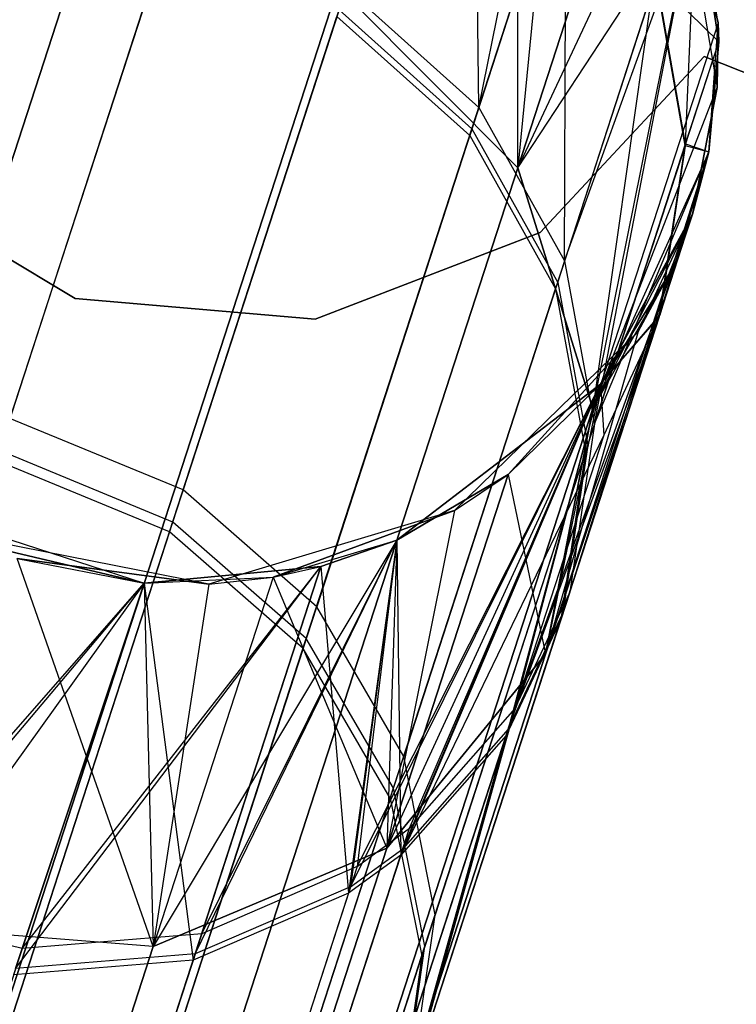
# Model space of a CAD drawing. Extents: x 0.3 to 7.1, y -3.38 to 3.38.
# Tile 565 of 604: x 4.69 to 4.82, y 2.96 to 3.14. Entities that reach past the tile are written whole.
import ezdxf

# ---------------------------------------------------------------- set-up
doc = ezdxf.new("R2010")
doc.units = 0
doc.header["$LTSCALE"] = 2.54
doc.layers.get('0').update_dxf_attribs({"linetype": 'CONTINUOUS'})

# ---------------------------------------------------------------- blocks, each defined once
blk = doc.blocks.new('SINGLES_AVVSTL_STL')
at = {"color": 0}
for p, q in [((4.7713, 3.12754, 52.55382), (4.77017, 3.22258, 51.88278)), ((4.7713, 3.12754, 52.55382), (4.77017, 3.22258, 51.88278)), ((4.77856, 3.11628, 18.18148), (4.77867, 3.21645, 17.50622)), ((4.77856, 3.11628, 18.18148), (4.77867, 3.21645, 17.50622)), ((4.7713, 3.12754, 52.55382), (4.78761, 3.20834, 51.88278)), ((4.7713, 3.12754, 52.55382), (4.78761, 3.20834, 51.88278)), ((4.78761, 3.20834, 23.18265), (4.77856, 3.11628, 22.50739)), ((4.78761, 3.20834, 23.18265), (4.77856, 3.11628, 22.50739)), ((4.7873, 3.09888, 52.54873), (4.78761, 3.20834, 51.88278)), ((4.7873, 3.09888, 52.54873), (4.78761, 3.20834, 51.88278)), ((4.80225, 3.18918, 17.50622), (4.77856, 3.11628, 18.18148)), ((4.80225, 3.18918, 17.50622), (4.77856, 3.11628, 18.18148)), ((4.77856, 3.11628, 22.50739), (4.80225, 3.18918, 23.18265)), ((4.77856, 3.11628, 22.50739), (4.80225, 3.18918, 23.18265)), ((4.78848, 3.1804, 57.21768), (4.7696, 3.1223, 56.87267)), ((4.78848, 3.1804, 57.21768), (4.7696, 3.1223, 56.87267)), ((4.77, 3.12353, 59.45665), (4.78858, 3.18071, 59.11436)), ((4.77, 3.12353, 59.45665), (4.78858, 3.18071, 59.11436)), ((4.80773, 3.17842, 17.50622), (4.77856, 3.11628, 18.18148)), ((4.80773, 3.17842, 17.50622), (4.77856, 3.11628, 18.18148)), ((4.80773, 3.17842, 17.50622), (4.79256, 3.07137, 18.17265)), ((4.80773, 3.17842, 17.50622), (4.79256, 3.07137, 18.17265)), ((4.80773, 3.17842, 1.70622), (4.81579, 3.13124, 1.70622)), ((4.81594, 3.14332, 17.50622), (4.80773, 3.17842, 17.50622)), ((4.80773, 3.17842, 1.70622), (4.81594, 3.14332, 17.50622)), ((4.80773, 3.17842, 1.70622), (4.81579, 3.13124, 1.70622)), ((4.81594, 3.14332, 17.50622), (4.80773, 3.17842, 17.50622)), ((4.80773, 3.17842, 1.70622), (4.81594, 3.14332, 17.50622)), ((4.77856, 3.11628, 22.50739), (4.81188, 3.16708, 23.18265)), ((4.77856, 3.11628, 22.50739), (4.81188, 3.16708, 23.18265)), ((4.7873, 3.09888, 52.54873), (4.81188, 3.16708, 51.88278)), ((4.7873, 3.09888, 52.54873), (4.81188, 3.16708, 51.88278)), ((4.79256, 3.07137, 22.51622), (4.81188, 3.16708, 23.18265)), ((4.79256, 3.07137, 22.51622), (4.81188, 3.16708, 23.18265)), ((4.79288, 3.06847, 52.54254), (4.81188, 3.16708, 51.88278)), ((4.79288, 3.06847, 52.54254), (4.81188, 3.16708, 51.88278)), ((4.80987, 3.12075, 59.10852), (4.81188, 3.16708, 58.76742)), ((4.80987, 3.12075, 59.10852), (4.81188, 3.16708, 58.76742)), ((4.81594, 3.14332, 23.18265), (4.81188, 3.16708, 51.88278)), ((4.81188, 3.16708, 51.88278), (4.81605, 3.13976, 51.88278)), ((4.81594, 3.14332, 23.18265), (4.81188, 3.16708, 23.18265)), ((4.81594, 3.14332, 23.18265), (4.81188, 3.16708, 51.88278)), ((4.81594, 3.14332, 23.18265), (4.81188, 3.16708, 23.18265)), ((4.81188, 3.16708, 51.88278), (4.81605, 3.13976, 51.88278)), ((4.81605, 3.13976, 58.76742), (4.81188, 3.16708, 58.76742)), ((4.81605, 3.13976, 57.56742), (4.81188, 3.16708, 57.56742)), ((4.81605, 3.13976, 58.76742), (4.81188, 3.16708, 58.76742)), ((4.81605, 3.13976, 57.56742), (4.81188, 3.16708, 57.56742)), ((4.62906, 2.94819, 18.83209), (4.69943, 3.16478, 18.18647)), ((4.62906, 2.94819, 18.83209), (4.69943, 3.16478, 18.18647)), ((4.69943, 3.16478, 22.5024), (4.62906, 2.94819, 21.85677)), ((4.69943, 3.16478, 22.5024), (4.62906, 2.94819, 21.85677)), ((4.71421, 3.16317, 52.55752), (4.68377, 3.06949, 52.89709)), ((4.71421, 3.16317, 52.55752), (4.68377, 3.06949, 52.89709)), ((4.68183, 3.06349, 59.79938), (4.7129, 3.15914, 59.46046)), ((4.68183, 3.06349, 59.79938), (4.7129, 3.15914, 59.46046)), ((4.68123, 3.06164, 56.53007), (4.7125, 3.15789, 56.86884)), ((4.68123, 3.06164, 56.53007), (4.7125, 3.15789, 56.86884)), ((4.80435, 3.15133, 57.22032), (4.78561, 3.09367, 56.87794)), ((4.80435, 3.15133, 57.22032), (4.78561, 3.09367, 56.87794)), ((4.78601, 3.09489, 59.45143), (4.80445, 3.15164, 59.11172)), ((4.78601, 3.09489, 59.45143), (4.80445, 3.15164, 59.11172)), ((4.80977, 3.12044, 57.22356), (4.80435, 3.15133, 57.22032)), ((4.80435, 3.15133, 57.22032), (4.81605, 3.13976, 57.56742)), ((4.80435, 3.15133, 57.22032), (4.81605, 3.13976, 57.56742)), ((4.80977, 3.12044, 57.22356), (4.80435, 3.15133, 57.22032)), ((4.80987, 3.12075, 59.10852), (4.80445, 3.15164, 59.11172)), ((4.80987, 3.12075, 59.10852), (4.80445, 3.15164, 59.11172)), ((4.67458, 2.9334, 18.83209), (4.74496, 3.14999, 18.18647)), ((4.67458, 2.9334, 18.83209), (4.74496, 3.14999, 18.18647)), ((4.74496, 3.14999, 22.5024), (4.67458, 2.9334, 21.85677)), ((4.74496, 3.14999, 22.5024), (4.67458, 2.9334, 21.85677)), ((4.7465, 3.14975, 52.55688), (4.71609, 3.05615, 52.89613)), ((4.7465, 3.14975, 52.55688), (4.71609, 3.05615, 52.89613)), ((4.74496, 3.14999, 18.18647), (4.77856, 3.11628, 18.18148)), ((4.74496, 3.14999, 18.18647), (4.77856, 3.11628, 18.18148)), ((4.77856, 3.11628, 22.50739), (4.74496, 3.14999, 22.5024)), ((4.77856, 3.11628, 22.50739), (4.74496, 3.14999, 22.5024)), ((4.7465, 3.14975, 52.55688), (4.7713, 3.12754, 52.55382)), ((4.7465, 3.14975, 52.55688), (4.7713, 3.12754, 52.55382)), ((4.71415, 3.05016, 59.79841), (4.74519, 3.14572, 59.4598)), ((4.71415, 3.05016, 59.79841), (4.74519, 3.14572, 59.4598)), ((4.74519, 3.14572, 59.4598), (4.77, 3.12353, 59.45665)), ((4.74519, 3.14572, 59.4598), (4.77, 3.12353, 59.45665)), ((4.71354, 3.04831, 56.53104), (4.74479, 3.14448, 56.8695)), ((4.71354, 3.04831, 56.53104), (4.74479, 3.14448, 56.8695)), ((4.74479, 3.14448, 56.8695), (4.7696, 3.1223, 56.87267)), ((4.74479, 3.14448, 56.8695), (4.7696, 3.1223, 56.87267)), ((4.81594, 3.14332, 17.50622), (4.79256, 3.07137, 18.17265)), ((4.81594, 3.14332, 17.50622), (4.79256, 3.07137, 18.17265)), ((4.81594, 3.14332, 23.18265), (4.79256, 3.07137, 22.51622)), ((4.81594, 3.14332, 23.18265), (4.79256, 3.07137, 22.51622)), ((4.81419, 3.11927, 23.18265), (4.81594, 3.14332, 23.18265)), ((4.81419, 3.11927, 23.18265), (4.81594, 3.14332, 23.18265)), ((4.81579, 3.13124, 17.50622), (4.81594, 3.14332, 17.50622)), ((4.81594, 3.14332, 17.50622), (4.81579, 3.13124, 1.70622)), ((4.81594, 3.14332, 17.50622), (4.81579, 3.13124, 1.70622)), ((4.81579, 3.13124, 17.50622), (4.81594, 3.14332, 17.50622)), ((4.81594, 3.14332, 23.18265), (4.81605, 3.13976, 51.88278)), ((4.81594, 3.14332, 23.18265), (4.81605, 3.13976, 51.88278)), ((4.79288, 3.06847, 52.54254), (4.81605, 3.13976, 51.88278)), ((4.79288, 3.06847, 52.54254), (4.81605, 3.13976, 51.88278)), ((4.80977, 3.12044, 57.22356), (4.81605, 3.13976, 57.56742)), ((4.80977, 3.12044, 57.22356), (4.81605, 3.13976, 57.56742)), ((4.80987, 3.12075, 59.10852), (4.81605, 3.13976, 58.76742)), ((4.80987, 3.12075, 59.10852), (4.81605, 3.13976, 58.76742)), ((4.81419, 3.11927, 23.18265), (4.81605, 3.13976, 51.88278)), ((4.81605, 3.13976, 51.88278), (4.81419, 3.11927, 51.88278)), ((4.81419, 3.11927, 23.18265), (4.81605, 3.13976, 51.88278)), ((4.81605, 3.13976, 51.88278), (4.81419, 3.11927, 51.88278)), ((4.81419, 3.11927, 58.76742), (4.81605, 3.13976, 58.76742)), ((4.81419, 3.11927, 57.56742), (4.81605, 3.13976, 57.56742)), ((4.81419, 3.11927, 58.76742), (4.81605, 3.13976, 58.76742)), ((4.81419, 3.11927, 57.56742), (4.81605, 3.13976, 57.56742)), ((4.81605, 3.13976, 57.56742), (4.81605, 3.13976, 58.76742)), ((4.81605, 3.13976, 57.56742), (4.81605, 3.13976, 58.76742)), ((4.81336, 3.13705, 1.9), (4.78271, 3.10416, 1.9)), ((4.78271, 3.10416, 1.7), (4.81336, 3.13705, 1.7)), ((4.78271, 3.10416, 1.7), (4.81336, 3.13705, 1.7)), ((4.81336, 3.13705, 1.9), (4.78271, 3.10416, 1.9)), ((5.04634, 3.04406, 1.7), (4.81336, 3.13705, 1.7)), ((4.81336, 3.13705, 1.7), (4.81336, 3.13705, 1.9)), ((4.81336, 3.13705, 1.9), (5.04634, 3.04406, 1.9)), ((4.81336, 3.13705, 1.9), (5.04634, 3.04406, 1.9)), ((5.04634, 3.04406, 1.7), (4.81336, 3.13705, 1.7)), ((4.81336, 3.13705, 1.7), (4.81336, 3.13705, 1.9)), ((4.79256, 3.07137, 18.17265), (4.81579, 3.13124, 17.50622)), ((4.79256, 3.07137, 18.17265), (4.81579, 3.13124, 17.50622)), ((4.81579, 3.13124, 1.70622), (4.81116, 3.10758, 1.70622)), ((4.81116, 3.10758, 17.50622), (4.81579, 3.13124, 17.50622)), ((4.81116, 3.10758, 17.50622), (4.81579, 3.13124, 17.50622)), ((4.81579, 3.13124, 1.70622), (4.81116, 3.10758, 1.70622)), ((4.81579, 3.13124, 17.50622), (4.81579, 3.13124, 1.70622)), ((4.81579, 3.13124, 17.50622), (4.81579, 3.13124, 1.70622)), ((4.7713, 3.12754, 52.55382), (4.74103, 3.03437, 52.89152)), ((4.7713, 3.12754, 52.55382), (4.74103, 3.03437, 52.89152)), ((4.7713, 3.12754, 52.55382), (4.7873, 3.09888, 52.54873)), ((4.7713, 3.12754, 52.55382), (4.7873, 3.09888, 52.54873)), ((4.73909, 3.02841, 59.79373), (4.77, 3.12353, 59.45665)), ((4.73909, 3.02841, 59.79373), (4.77, 3.12353, 59.45665)), ((4.77, 3.12353, 59.45665), (4.78601, 3.09489, 59.45143)), ((4.77, 3.12353, 59.45665), (4.78601, 3.09489, 59.45143)), ((4.7385, 3.02657, 56.53575), (4.7696, 3.1223, 56.87267)), ((4.7385, 3.02657, 56.53575), (4.7696, 3.1223, 56.87267)), ((4.7696, 3.1223, 56.87267), (4.78561, 3.09367, 56.87794)), ((4.7696, 3.1223, 56.87267), (4.78561, 3.09367, 56.87794)), ((4.80977, 3.12044, 57.22356), (4.79121, 3.06332, 56.88436)), ((4.80977, 3.12044, 57.22356), (4.79121, 3.06332, 56.88436)), ((4.7916, 3.06453, 59.44506), (4.80987, 3.12075, 59.10852)), ((4.7916, 3.06453, 59.44506), (4.80987, 3.12075, 59.10852)), ((4.80495, 3.08848, 57.22728), (4.80977, 3.12044, 57.22356)), ((4.80495, 3.08848, 57.22728), (4.80977, 3.12044, 57.22356)), ((4.80987, 3.12075, 59.10852), (4.80505, 3.08878, 59.10483)), ((4.80987, 3.12075, 59.10852), (4.80505, 3.08878, 59.10483)), ((4.80977, 3.12044, 57.22356), (4.81419, 3.11927, 57.56742)), ((4.80977, 3.12044, 57.22356), (4.81419, 3.11927, 57.56742)), ((4.80987, 3.12075, 59.10852), (4.81419, 3.11927, 58.76742)), ((4.80987, 3.12075, 59.10852), (4.81419, 3.11927, 58.76742)), ((4.78825, 3.03707, 52.53541), (4.81419, 3.11927, 51.88278)), ((4.78825, 3.03707, 52.53541), (4.81419, 3.11927, 51.88278)), ((4.81419, 3.11927, 23.18265), (4.79256, 3.07137, 22.51622)), ((4.81419, 3.11927, 23.18265), (4.79256, 3.07137, 22.51622)), ((4.79288, 3.06847, 52.54254), (4.81419, 3.11927, 51.88278)), ((4.79288, 3.06847, 52.54254), (4.81419, 3.11927, 51.88278)), ((4.80495, 3.08848, 57.22728), (4.81419, 3.11927, 57.56742)), ((4.80495, 3.08848, 57.22728), (4.81419, 3.11927, 57.56742)), ((4.81419, 3.11927, 58.76742), (4.80505, 3.08878, 59.10483)), ((4.81419, 3.11927, 58.76742), (4.80505, 3.08878, 59.10483)), ((4.81116, 3.10758, 23.18265), (4.81419, 3.11927, 23.18265)), ((4.81419, 3.11927, 51.88278), (4.81116, 3.10758, 51.88278)), ((4.81116, 3.10758, 23.18265), (4.81419, 3.11927, 23.18265)), ((4.81419, 3.11927, 51.88278), (4.81116, 3.10758, 51.88278)), ((4.81116, 3.10758, 58.76742), (4.81419, 3.11927, 58.76742)), ((4.81116, 3.10758, 57.56742), (4.81419, 3.11927, 57.56742)), ((4.81116, 3.10758, 58.76742), (4.81419, 3.11927, 58.76742)), ((4.81116, 3.10758, 57.56742), (4.81419, 3.11927, 57.56742)), ((4.81419, 3.11927, 23.18265), (4.81419, 3.11927, 51.88278)), ((4.81419, 3.11927, 23.18265), (4.81419, 3.11927, 51.88278)), ((4.81419, 3.11927, 57.56742), (4.81419, 3.11927, 58.76742)), ((4.81419, 3.11927, 57.56742), (4.81419, 3.11927, 58.76742)), ((4.7087, 2.90127, 18.82238), (4.77856, 3.11628, 18.18148)), ((4.7087, 2.90127, 18.82238), (4.77856, 3.11628, 18.18148)), ((4.77856, 3.11628, 22.50739), (4.7087, 2.90127, 21.86649)), ((4.77856, 3.11628, 22.50739), (4.7087, 2.90127, 21.86649)), ((4.77856, 3.11628, 18.18148), (4.79256, 3.07137, 18.17265)), ((4.77856, 3.11628, 18.18148), (4.79256, 3.07137, 18.17265)), ((4.79256, 3.07137, 22.51622), (4.77856, 3.11628, 22.50739)), ((4.79256, 3.07137, 22.51622), (4.77856, 3.11628, 22.50739)), ((4.69597, 3.09187, 1.9), (4.6574, 3.11496, 1.9)), ((4.6574, 3.11496, 1.7), (4.69597, 3.09187, 1.7)), ((4.6574, 3.11496, 1.7), (4.69597, 3.09187, 1.7)), ((4.69597, 3.09187, 1.9), (4.6574, 3.11496, 1.9)), ((4.81116, 3.10758, 51.88278), (4.77803, 3.01539, 52.52999)), ((4.81116, 3.10758, 51.88278), (4.77803, 3.01539, 52.52999)), ((4.81116, 3.10758, 23.18265), (4.78374, 3.02554, 22.52687)), ((4.81116, 3.10758, 23.18265), (4.78374, 3.02554, 22.52687)), ((4.78825, 3.03707, 52.53541), (4.81116, 3.10758, 51.88278)), ((4.78825, 3.03707, 52.53541), (4.81116, 3.10758, 51.88278)), ((4.81116, 3.10758, 17.50622), (4.79256, 3.07137, 18.17265)), ((4.81116, 3.10758, 17.50622), (4.79256, 3.07137, 18.17265)), ((4.81116, 3.10758, 23.18265), (4.79256, 3.07137, 22.51622)), ((4.81116, 3.10758, 23.18265), (4.79256, 3.07137, 22.51622)), ((4.81116, 3.10758, 51.88278), (4.79402, 3.07587, 51.88278)), ((4.81116, 3.10758, 51.88278), (4.79402, 3.07587, 51.88278)), ((4.79402, 3.07587, 58.76742), (4.81116, 3.10758, 58.76742)), ((4.79402, 3.07587, 57.56742), (4.81116, 3.10758, 57.56742)), ((4.79402, 3.07587, 58.76742), (4.81116, 3.10758, 58.76742)), ((4.79402, 3.07587, 57.56742), (4.81116, 3.10758, 57.56742)), ((4.81116, 3.10758, 1.70622), (4.801, 3.08572, 1.70622)), ((4.81116, 3.10758, 17.50622), (4.801, 3.08572, 1.70622)), ((4.81116, 3.10758, 1.70622), (4.801, 3.08572, 1.70622)), ((4.81116, 3.10758, 17.50622), (4.801, 3.08572, 1.70622)), ((4.80495, 3.08848, 57.22728), (4.81116, 3.10758, 57.56742)), ((4.80495, 3.08848, 57.22728), (4.81116, 3.10758, 57.56742)), ((4.80505, 3.08878, 59.10483), (4.81116, 3.10758, 58.76742)), ((4.80505, 3.08878, 59.10483), (4.81116, 3.10758, 58.76742)), ((4.80674, 3.09635, 17.50622), (4.81116, 3.10758, 17.50622)), ((4.80674, 3.09635, 17.50622), (4.81116, 3.10758, 17.50622)), ((4.80674, 3.09635, 23.18265), (4.81116, 3.10758, 51.88278)), ((4.80674, 3.09635, 23.18265), (4.81116, 3.10758, 51.88278)), ((4.80674, 3.09635, 23.18265), (4.81116, 3.10758, 23.18265)), ((4.80674, 3.09635, 23.18265), (4.81116, 3.10758, 23.18265)), ((4.81116, 3.10758, 17.50622), (4.81116, 3.10758, 1.70622)), ((4.81116, 3.10758, 17.50622), (4.81116, 3.10758, 1.70622)), ((4.81116, 3.10758, 23.18265), (4.81116, 3.10758, 51.88278)), ((4.81116, 3.10758, 23.18265), (4.81116, 3.10758, 51.88278)), ((4.81116, 3.10758, 57.56742), (4.81116, 3.10758, 58.76742)), ((4.81116, 3.10758, 57.56742), (4.81116, 3.10758, 58.76742)), ((4.78271, 3.10416, 1.9), (4.74076, 3.08801, 1.9)), ((4.74076, 3.08801, 1.7), (4.78271, 3.10416, 1.7)), ((4.74076, 3.08801, 1.7), (4.78271, 3.10416, 1.7)), ((4.78271, 3.10416, 1.9), (4.74076, 3.08801, 1.9)), ((4.78271, 3.10416, 1.7), (4.78271, 3.10416, 1.9)), ((4.78271, 3.10416, 1.7), (4.78271, 3.10416, 1.9)), ((4.7873, 3.09888, 52.54873), (4.75726, 3.00641, 52.88387)), ((4.7873, 3.09888, 52.54873), (4.75726, 3.00641, 52.88387)), ((4.7873, 3.09888, 52.54873), (4.79288, 3.06847, 52.54254)), ((4.7873, 3.09888, 52.54873), (4.79288, 3.06847, 52.54254)), ((4.80674, 3.09635, 17.50622), (4.78374, 3.02554, 18.162)), ((4.80674, 3.09635, 17.50622), (4.78374, 3.02554, 18.162)), ((4.80674, 3.09635, 23.18265), (4.78374, 3.02554, 22.52687)), ((4.80674, 3.09635, 23.18265), (4.78374, 3.02554, 22.52687)), ((4.80674, 3.09635, 17.50622), (4.79256, 3.07137, 18.17265)), ((4.80674, 3.09635, 17.50622), (4.79256, 3.07137, 18.17265)), ((4.79402, 3.07587, 23.18265), (4.80674, 3.09635, 23.18265)), ((4.80674, 3.09635, 23.18265), (4.79402, 3.07587, 51.88278)), ((4.80674, 3.09635, 23.18265), (4.79402, 3.07587, 51.88278)), ((4.79402, 3.07587, 23.18265), (4.80674, 3.09635, 23.18265)), ((4.801, 3.08572, 17.50622), (4.80674, 3.09635, 17.50622)), ((4.80674, 3.09635, 17.50622), (4.801, 3.08572, 1.70622)), ((4.80674, 3.09635, 17.50622), (4.801, 3.08572, 1.70622)), ((4.801, 3.08572, 17.50622), (4.80674, 3.09635, 17.50622)), ((4.75534, 3.0005, 59.78594), (4.78601, 3.09489, 59.45143)), ((4.75534, 3.0005, 59.78594), (4.78601, 3.09489, 59.45143)), ((4.78601, 3.09489, 59.45143), (4.7916, 3.06453, 59.44506)), ((4.78601, 3.09489, 59.45143), (4.7916, 3.06453, 59.44506)), ((4.75474, 2.99867, 56.54358), (4.78561, 3.09367, 56.87794)), ((4.75474, 2.99867, 56.54358), (4.78561, 3.09367, 56.87794)), ((4.78561, 3.09367, 56.87794), (4.79121, 3.06332, 56.88436)), ((4.78561, 3.09367, 56.87794), (4.79121, 3.06332, 56.88436)), ((4.74076, 3.08801, 1.9), (4.69597, 3.09187, 1.9)), ((4.69597, 3.09187, 1.7), (4.74076, 3.08801, 1.7)), ((4.69597, 3.09187, 1.7), (4.74076, 3.08801, 1.7)), ((4.69597, 3.09187, 1.7), (4.69597, 3.09187, 1.9)), ((4.74076, 3.08801, 1.9), (4.69597, 3.09187, 1.9)), ((4.69597, 3.09187, 1.7), (4.69597, 3.09187, 1.9)), ((4.77677, 3.01152, 59.43217), (4.80505, 3.08878, 59.10483)), ((4.77677, 3.01152, 59.43217), (4.80505, 3.08878, 59.10483)), ((4.80495, 3.08848, 57.22728), (4.78659, 3.03197, 56.89174)), ((4.80495, 3.08848, 57.22728), (4.78659, 3.03197, 56.89174)), ((4.78698, 3.03317, 59.43774), (4.80505, 3.08878, 59.10483)), ((4.78698, 3.03317, 59.43774), (4.80505, 3.08878, 59.10483)), ((4.79402, 3.07587, 58.76742), (4.80505, 3.08878, 59.10483)), ((4.79402, 3.07587, 58.76742), (4.80505, 3.08878, 59.10483)), ((4.79402, 3.07587, 57.56742), (4.80495, 3.08848, 57.22728)), ((4.79402, 3.07587, 57.56742), (4.80495, 3.08848, 57.22728)), ((4.80495, 3.08848, 57.22728), (4.79459, 3.06637, 57.2301)), ((4.80495, 3.08848, 57.22728), (4.79459, 3.06637, 57.2301)), ((4.74076, 3.08801, 1.7), (4.74076, 3.08801, 1.9)), ((4.74076, 3.08801, 1.7), (4.74076, 3.08801, 1.9)), ((4.801, 3.08572, 1.70622), (4.76675, 3.05229, 1.70622)), ((4.801, 3.08572, 1.70622), (4.76675, 3.05229, 1.70622)), ((4.77677, 3.05903, 17.50622), (4.801, 3.08572, 17.50622)), ((4.801, 3.08572, 1.70622), (4.77677, 3.05903, 17.50622)), ((4.801, 3.08572, 1.70622), (4.77677, 3.05903, 17.50622)), ((4.77677, 3.05903, 17.50622), (4.801, 3.08572, 17.50622)), ((4.801, 3.08572, 17.50622), (4.78374, 3.02554, 18.162)), ((4.801, 3.08572, 17.50622), (4.78374, 3.02554, 18.162)), ((4.801, 3.08572, 1.70622), (4.801, 3.08572, 17.50622)), ((4.801, 3.08572, 1.70622), (4.801, 3.08572, 17.50622)), ((4.74733, 2.9821, 59.42348), (4.79402, 3.07587, 58.76742)), ((4.74733, 2.9821, 59.42348), (4.79402, 3.07587, 58.76742)), ((4.74857, 2.98592, 52.52152), (4.79402, 3.07587, 51.88278)), ((4.74857, 2.98592, 52.52152), (4.79402, 3.07587, 51.88278)), ((4.79402, 3.07587, 23.18265), (4.75412, 2.98931, 22.5369)), ((4.79402, 3.07587, 23.18265), (4.75412, 2.98931, 22.5369)), ((4.79402, 3.07587, 51.88278), (4.75599, 3.04681, 51.88278)), ((4.79402, 3.07587, 51.88278), (4.75599, 3.04681, 51.88278)), ((4.75599, 3.04681, 58.76742), (4.79402, 3.07587, 58.76742)), ((4.75599, 3.04681, 57.56742), (4.79402, 3.07587, 57.56742)), ((4.75599, 3.04681, 58.76742), (4.79402, 3.07587, 58.76742)), ((4.75599, 3.04681, 57.56742), (4.79402, 3.07587, 57.56742)), ((4.79402, 3.07587, 57.56742), (4.7567, 2.98803, 56.9038)), ((4.79402, 3.07587, 57.56742), (4.7567, 2.98803, 56.9038)), ((4.75708, 2.98922, 59.42578), (4.79402, 3.07587, 58.76742)), ((4.75708, 2.98922, 59.42578), (4.79402, 3.07587, 58.76742)), ((4.75833, 2.99305, 52.52375), (4.79402, 3.07587, 51.88278)), ((4.75833, 2.99305, 52.52375), (4.79402, 3.07587, 51.88278)), ((4.77677, 3.05903, 23.18265), (4.79402, 3.07587, 51.88278)), ((4.77677, 3.05903, 23.18265), (4.79402, 3.07587, 23.18265)), ((4.77677, 3.05903, 23.18265), (4.79402, 3.07587, 51.88278)), ((4.77677, 3.05903, 23.18265), (4.79402, 3.07587, 23.18265)), ((4.79402, 3.07587, 58.76742), (4.77677, 3.01152, 59.43217)), ((4.79402, 3.07587, 58.76742), (4.77677, 3.01152, 59.43217)), ((4.79402, 3.07587, 51.88278), (4.77803, 3.01539, 52.52999)), ((4.79402, 3.07587, 51.88278), (4.77803, 3.01539, 52.52999)), ((4.79402, 3.07587, 23.18265), (4.78374, 3.02554, 22.52687)), ((4.79402, 3.07587, 23.18265), (4.78374, 3.02554, 22.52687)), ((4.79402, 3.07587, 23.18265), (4.79402, 3.07587, 51.88278)), ((4.79402, 3.07587, 23.18265), (4.79402, 3.07587, 51.88278)), ((4.79402, 3.07587, 57.56742), (4.79402, 3.07587, 58.76742)), ((4.79402, 3.07587, 57.56742), (4.79402, 3.07587, 58.76742)), ((4.79402, 3.07587, 57.56742), (4.79459, 3.06637, 57.2301)), ((4.79402, 3.07587, 57.56742), (4.79459, 3.06637, 57.2301)), ((4.72361, 2.85917, 18.80517), (4.79256, 3.07137, 18.17265)), ((4.72361, 2.85917, 18.80517), (4.79256, 3.07137, 18.17265)), ((4.79256, 3.07137, 22.51622), (4.72361, 2.85917, 21.8837)), ((4.79256, 3.07137, 22.51622), (4.72361, 2.85917, 21.8837)), ((4.79256, 3.07137, 18.17265), (4.78374, 3.02554, 18.162)), ((4.79256, 3.07137, 18.17265), (4.78374, 3.02554, 18.162)), ((4.78374, 3.02554, 22.52687), (4.79256, 3.07137, 22.51622)), ((4.78374, 3.02554, 22.52687), (4.79256, 3.07137, 22.51622)), ((4.71609, 3.05615, 52.89613), (4.68377, 3.06949, 52.89709)), ((4.71609, 3.05615, 52.89613), (4.68377, 3.06949, 52.89709)), ((4.79288, 3.06847, 52.54254), (4.76312, 2.97687, 52.87456)), ((4.79288, 3.06847, 52.54254), (4.76312, 2.97687, 52.87456)), ((4.79288, 3.06847, 52.54254), (4.78825, 3.03707, 52.53541)), ((4.79288, 3.06847, 52.54254), (4.78825, 3.03707, 52.53541)), ((4.79459, 3.06637, 57.2301), (4.7567, 2.98803, 56.9038)), ((4.79459, 3.06637, 57.2301), (4.7567, 2.98803, 56.9038)), ((4.79459, 3.06637, 57.2301), (4.77638, 3.01033, 56.89735)), ((4.79459, 3.06637, 57.2301), (4.77638, 3.01033, 56.89735)), ((4.76122, 2.97101, 59.77646), (4.7916, 3.06453, 59.44506)), ((4.76122, 2.97101, 59.77646), (4.7916, 3.06453, 59.44506)), ((4.7916, 3.06453, 59.44506), (4.78698, 3.03317, 59.43774)), ((4.7916, 3.06453, 59.44506), (4.78698, 3.03317, 59.43774)), ((4.71415, 3.05016, 59.79841), (4.68183, 3.06349, 59.79938)), ((4.71415, 3.05016, 59.79841), (4.68183, 3.06349, 59.79938)), ((4.79121, 3.06332, 56.88436), (4.76063, 2.9692, 56.55311)), ((4.79121, 3.06332, 56.88436), (4.76063, 2.9692, 56.55311)), ((4.79121, 3.06332, 56.88436), (4.78659, 3.03197, 56.89174)), ((4.79121, 3.06332, 56.88436), (4.78659, 3.03197, 56.89174)), ((4.71354, 3.04831, 56.53104), (4.68123, 3.06164, 56.53007)), ((4.71354, 3.04831, 56.53104), (4.68123, 3.06164, 56.53007)), ((4.75412, 2.98931, 18.15197), (4.77677, 3.05903, 17.50622)), ((4.75412, 2.98931, 18.15197), (4.77677, 3.05903, 17.50622)), ((4.77677, 3.05903, 23.18265), (4.75412, 2.98931, 22.5369)), ((4.77677, 3.05903, 23.18265), (4.75412, 2.98931, 22.5369)), ((4.75599, 3.04681, 23.18265), (4.77677, 3.05903, 23.18265)), ((4.77677, 3.05903, 23.18265), (4.75599, 3.04681, 51.88278)), ((4.77677, 3.05903, 23.18265), (4.75599, 3.04681, 51.88278)), ((4.75599, 3.04681, 23.18265), (4.77677, 3.05903, 23.18265)), ((4.76675, 3.05229, 17.50622), (4.77677, 3.05903, 17.50622)), ((4.76675, 3.05229, 1.70622), (4.77677, 3.05903, 17.50622)), ((4.76675, 3.05229, 17.50622), (4.77677, 3.05903, 17.50622)), ((4.76675, 3.05229, 1.70622), (4.77677, 3.05903, 17.50622)), ((4.77677, 3.05903, 17.50622), (4.78374, 3.02554, 18.162)), ((4.77677, 3.05903, 17.50622), (4.78374, 3.02554, 18.162)), ((4.67383, 2.92608, 53.22177), (4.71609, 3.05615, 52.89613)), ((4.67383, 2.92608, 53.22177), (4.71609, 3.05615, 52.89613)), ((4.74103, 3.03437, 52.89152), (4.71609, 3.05615, 52.89613)), ((4.74103, 3.03437, 52.89152), (4.71609, 3.05615, 52.89613)), ((4.66329, 3.05354, 57.56742), (4.70881, 3.03875, 57.56742)), ((4.66329, 3.05354, 57.56742), (4.70881, 3.03875, 57.56742)), ((4.76675, 3.05229, 1.70622), (4.72089, 3.0386, 1.70622)), ((4.76675, 3.05229, 1.70622), (4.72089, 3.0386, 1.70622)), ((4.73289, 3.03991, 17.50622), (4.76675, 3.05229, 17.50622)), ((4.76675, 3.05229, 1.70622), (4.73289, 3.03991, 17.50622)), ((4.76675, 3.05229, 1.70622), (4.73289, 3.03991, 17.50622)), ((4.73289, 3.03991, 17.50622), (4.76675, 3.05229, 17.50622)), ((4.76675, 3.05229, 17.50622), (4.75412, 2.98931, 18.15197)), ((4.76675, 3.05229, 17.50622), (4.75412, 2.98931, 18.15197)), ((4.76675, 3.05229, 1.70622), (4.76675, 3.05229, 17.50622)), ((4.76675, 3.05229, 1.70622), (4.76675, 3.05229, 17.50622)), ((4.67127, 2.91821, 60.12318), (4.71415, 3.05016, 59.79841)), ((4.67127, 2.91821, 60.12318), (4.71415, 3.05016, 59.79841)), ((4.73909, 3.02841, 59.79373), (4.71415, 3.05016, 59.79841)), ((4.73909, 3.02841, 59.79373), (4.71415, 3.05016, 59.79841)), ((4.71354, 3.04831, 56.53104), (4.67048, 2.91576, 56.2065)), ((4.71354, 3.04831, 56.53104), (4.67048, 2.91576, 56.2065)), ((4.7385, 3.02657, 56.53575), (4.71354, 3.04831, 56.53104)), ((4.7385, 3.02657, 56.53575), (4.71354, 3.04831, 56.53104)), ((4.72089, 3.0386, 1.70622), (4.67391, 3.0478, 1.70622)), ((4.72089, 3.0386, 1.70622), (4.67391, 3.0478, 1.70622)), ((4.70881, 3.03875, 51.88278), (4.67775, 3.04611, 51.88278)), ((4.70881, 3.03875, 51.88278), (4.67775, 3.04611, 51.88278)), ((4.67775, 3.04611, 58.76742), (4.70881, 3.03875, 58.76742)), ((4.70881, 3.03875, 57.56742), (4.67775, 3.04611, 58.76742)), ((4.70881, 3.03875, 57.56742), (4.67775, 3.04611, 58.76742)), ((4.67775, 3.04611, 58.76742), (4.70881, 3.03875, 58.76742)), ((4.75599, 3.04681, 23.18265), (4.71049, 2.97096, 22.54401)), ((4.75599, 3.04681, 23.18265), (4.71049, 2.97096, 22.54401)), ((4.71833, 2.96957, 59.41859), (4.75599, 3.04681, 58.76742)), ((4.71833, 2.96957, 59.41859), (4.75599, 3.04681, 58.76742)), ((4.71956, 2.97336, 52.51676), (4.75599, 3.04681, 51.88278)), ((4.71956, 2.97336, 52.51676), (4.75599, 3.04681, 51.88278)), ((4.73289, 3.03991, 23.18265), (4.75599, 3.04681, 51.88278)), ((4.73289, 3.03991, 23.18265), (4.75599, 3.04681, 23.18265)), ((4.73289, 3.03991, 23.18265), (4.75599, 3.04681, 51.88278)), ((4.73289, 3.03991, 23.18265), (4.75599, 3.04681, 23.18265)), ((4.75599, 3.04681, 51.88278), (4.74182, 3.04186, 51.88278)), ((4.75599, 3.04681, 51.88278), (4.74182, 3.04186, 51.88278)), ((4.74182, 3.04186, 58.76742), (4.75599, 3.04681, 58.76742)), ((4.74182, 3.04186, 57.56742), (4.75599, 3.04681, 57.56742)), ((4.74182, 3.04186, 58.76742), (4.75599, 3.04681, 58.76742)), ((4.74182, 3.04186, 57.56742), (4.75599, 3.04681, 57.56742)), ((4.75599, 3.04681, 57.56742), (4.74695, 2.98092, 56.90612)), ((4.75599, 3.04681, 57.56742), (4.74695, 2.98092, 56.90612)), ((4.75599, 3.04681, 58.76742), (4.74733, 2.9821, 59.42348)), ((4.75599, 3.04681, 58.76742), (4.74733, 2.9821, 59.42348)), ((4.75599, 3.04681, 51.88278), (4.74857, 2.98592, 52.52152)), ((4.75599, 3.04681, 51.88278), (4.74857, 2.98592, 52.52152)), ((4.75599, 3.04681, 23.18265), (4.75412, 2.98931, 22.5369)), ((4.75599, 3.04681, 23.18265), (4.75412, 2.98931, 22.5369)), ((4.75599, 3.04681, 23.18265), (4.75599, 3.04681, 51.88278)), ((4.75599, 3.04681, 23.18265), (4.75599, 3.04681, 51.88278)), ((4.75599, 3.04681, 57.56742), (4.75599, 3.04681, 58.76742)), ((4.75599, 3.04681, 57.56742), (4.75599, 3.04681, 58.76742)), ((4.75599, 3.04681, 57.56742), (4.7567, 2.98803, 56.9038)), ((4.75599, 3.04681, 57.56742), (4.7567, 2.98803, 56.9038)), ((4.68515, 3.04338, 17.50622), (4.72089, 3.0386, 17.50622)), ((4.71049, 2.97096, 18.14485), (4.68515, 3.04338, 17.50622)), ((4.71049, 2.97096, 18.14485), (4.68515, 3.04338, 17.50622)), ((4.72089, 3.0386, 1.70622), (4.68515, 3.04338, 17.50622)), ((4.72089, 3.0386, 1.70622), (4.68515, 3.04338, 17.50622)), ((4.68515, 3.04338, 17.50622), (4.72089, 3.0386, 17.50622)), ((4.68515, 3.04338, 23.18265), (4.70881, 3.03875, 51.88278)), ((4.68515, 3.04338, 23.18265), (4.70881, 3.03875, 51.88278)), ((4.68515, 3.04338, 23.18265), (4.70881, 3.03875, 23.18265)), ((4.68515, 3.04338, 23.18265), (4.70881, 3.03875, 23.18265)), ((4.68484, 2.96684, 59.41555), (4.74182, 3.04186, 58.76742)), ((4.68484, 2.96684, 59.41555), (4.74182, 3.04186, 58.76742)), ((4.68606, 2.97062, 52.5138), (4.74182, 3.04186, 51.88278)), ((4.68606, 2.97062, 52.5138), (4.74182, 3.04186, 51.88278)), ((4.70881, 3.03875, 23.18265), (4.74182, 3.04186, 51.88278)), ((4.74182, 3.04186, 51.88278), (4.70881, 3.03875, 51.88278)), ((4.70881, 3.03875, 23.18265), (4.74182, 3.04186, 51.88278)), ((4.74182, 3.04186, 51.88278), (4.70881, 3.03875, 51.88278)), ((4.70881, 3.03875, 58.76742), (4.74182, 3.04186, 58.76742)), ((4.70881, 3.03875, 57.56742), (4.74182, 3.04186, 57.56742)), ((4.70881, 3.03875, 58.76742), (4.74182, 3.04186, 58.76742)), ((4.70881, 3.03875, 57.56742), (4.74182, 3.04186, 57.56742)), ((4.74182, 3.04186, 57.56742), (4.71795, 2.96841, 56.91105)), ((4.74182, 3.04186, 57.56742), (4.71795, 2.96841, 56.91105)), ((4.71833, 2.96957, 59.41859), (4.74182, 3.04186, 58.76742)), ((4.71833, 2.96957, 59.41859), (4.74182, 3.04186, 58.76742)), ((4.71956, 2.97336, 52.51676), (4.74182, 3.04186, 51.88278)), ((4.71956, 2.97336, 52.51676), (4.74182, 3.04186, 51.88278)), ((4.73289, 3.03991, 23.18265), (4.74182, 3.04186, 51.88278)), ((4.73289, 3.03991, 23.18265), (4.74182, 3.04186, 51.88278)), ((4.74182, 3.04186, 57.56742), (4.74182, 3.04186, 58.76742)), ((4.74182, 3.04186, 57.56742), (4.74182, 3.04186, 58.76742)), ((4.74182, 3.04186, 57.56742), (4.74695, 2.98092, 56.90612)), ((4.74182, 3.04186, 57.56742), (4.74695, 2.98092, 56.90612)), ((4.6544, 2.97422, 59.41499), (4.70881, 3.03875, 58.76742)), ((4.6544, 2.97422, 59.41499), (4.70881, 3.03875, 58.76742)), ((4.65562, 2.97799, 52.51326), (4.70881, 3.03875, 51.88278)), ((4.65562, 2.97799, 52.51326), (4.70881, 3.03875, 51.88278)), ((4.70881, 3.03875, 23.18265), (4.66284, 2.97471, 22.54658)), ((4.70881, 3.03875, 23.18265), (4.66284, 2.97471, 22.54658)), ((4.70881, 3.03875, 57.56742), (4.68446, 2.96568, 56.91411)), ((4.70881, 3.03875, 57.56742), (4.68446, 2.96568, 56.91411)), ((4.68484, 2.96684, 59.41555), (4.70881, 3.03875, 58.76742)), ((4.68484, 2.96684, 59.41555), (4.70881, 3.03875, 58.76742)), ((4.68606, 2.97062, 52.5138), (4.70881, 3.03875, 51.88278)), ((4.68606, 2.97062, 52.5138), (4.70881, 3.03875, 51.88278)), ((4.70881, 3.03875, 23.18265), (4.73289, 3.03991, 23.18265)), ((4.70881, 3.03875, 23.18265), (4.73289, 3.03991, 23.18265)), ((4.70881, 3.03875, 23.18265), (4.70881, 3.03875, 51.88278)), ((4.70881, 3.03875, 23.18265), (4.70881, 3.03875, 51.88278)), ((4.70881, 3.03875, 23.18265), (4.71049, 2.97096, 22.54401)), ((4.70881, 3.03875, 23.18265), (4.71049, 2.97096, 22.54401)), ((4.70881, 3.03875, 57.56742), (4.70881, 3.03875, 58.76742)), ((4.70881, 3.03875, 57.56742), (4.70881, 3.03875, 58.76742)), ((4.70881, 3.03875, 57.56742), (4.71795, 2.96841, 56.91105)), ((4.70881, 3.03875, 57.56742), (4.71795, 2.96841, 56.91105)), ((4.73289, 3.03991, 17.50622), (4.71049, 2.97096, 18.14485)), ((4.73289, 3.03991, 17.50622), (4.71049, 2.97096, 18.14485)), ((4.73289, 3.03991, 23.18265), (4.71049, 2.97096, 22.54401)), ((4.73289, 3.03991, 23.18265), (4.71049, 2.97096, 22.54401)), ((4.72089, 3.0386, 17.50622), (4.73289, 3.03991, 17.50622)), ((4.72089, 3.0386, 1.70622), (4.73289, 3.03991, 17.50622)), ((4.72089, 3.0386, 17.50622), (4.73289, 3.03991, 17.50622)), ((4.72089, 3.0386, 1.70622), (4.73289, 3.03991, 17.50622)), ((4.73289, 3.03991, 17.50622), (4.75412, 2.98931, 18.15197)), ((4.73289, 3.03991, 17.50622), (4.75412, 2.98931, 18.15197)), ((4.72089, 3.0386, 17.50622), (4.71049, 2.97096, 18.14485)), ((4.72089, 3.0386, 17.50622), (4.71049, 2.97096, 18.14485)), ((4.72089, 3.0386, 1.70622), (4.72089, 3.0386, 17.50622)), ((4.72089, 3.0386, 1.70622), (4.72089, 3.0386, 17.50622)), ((4.78825, 3.03707, 52.53541), (4.75881, 2.94646, 52.86384)), ((4.78825, 3.03707, 52.53541), (4.75881, 2.94646, 52.86384)), ((4.78825, 3.03707, 52.53541), (4.77803, 3.01539, 52.52999)), ((4.78825, 3.03707, 52.53541), (4.77803, 3.01539, 52.52999)), ((4.69896, 2.90489, 53.21568), (4.74103, 3.03437, 52.89152)), ((4.69896, 2.90489, 53.21568), (4.74103, 3.03437, 52.89152)), ((4.75726, 3.00641, 52.88387), (4.74103, 3.03437, 52.89152)), ((4.75726, 3.00641, 52.88387), (4.74103, 3.03437, 52.89152)), ((4.75692, 2.94066, 59.76556), (4.78698, 3.03317, 59.43774)), ((4.75692, 2.94066, 59.76556), (4.78698, 3.03317, 59.43774)), ((4.77677, 3.01152, 59.43217), (4.78698, 3.03317, 59.43774)), ((4.77677, 3.01152, 59.43217), (4.78698, 3.03317, 59.43774)), ((4.78659, 3.03197, 56.89174), (4.75634, 2.93887, 56.56407)), ((4.78659, 3.03197, 56.89174), (4.75634, 2.93887, 56.56407)), ((4.78659, 3.03197, 56.89174), (4.77638, 3.01033, 56.89735)), ((4.78659, 3.03197, 56.89174), (4.77638, 3.01033, 56.89735)), ((4.69641, 2.89706, 60.11702), (4.73909, 3.02841, 59.79373)), ((4.69641, 2.89706, 60.11702), (4.73909, 3.02841, 59.79373)), ((4.75534, 3.0005, 59.78594), (4.73909, 3.02841, 59.79373)), ((4.75534, 3.0005, 59.78594), (4.73909, 3.02841, 59.79373)), ((4.7385, 3.02657, 56.53575), (4.69562, 2.89462, 56.2127)), ((4.7385, 3.02657, 56.53575), (4.69562, 2.89462, 56.2127)), ((4.75474, 2.99867, 56.54358), (4.7385, 3.02657, 56.53575)), ((4.75474, 2.99867, 56.54358), (4.7385, 3.02657, 56.53575)), ((4.71589, 2.81674, 18.78441), (4.78374, 3.02554, 18.162)), ((4.71589, 2.81674, 18.78441), (4.78374, 3.02554, 18.162)), ((4.78374, 3.02554, 22.52687), (4.71589, 2.81674, 21.90446)), ((4.78374, 3.02554, 22.52687), (4.71589, 2.81674, 21.90446)), ((4.78374, 3.02554, 18.162), (4.75412, 2.98931, 18.15197)), ((4.78374, 3.02554, 18.162), (4.75412, 2.98931, 18.15197)), ((4.75412, 2.98931, 22.5369), (4.78374, 3.02554, 22.52687)), ((4.75412, 2.98931, 22.5369), (4.78374, 3.02554, 22.52687)), ((4.70825, 2.80065, 53.16833), (4.77803, 3.01539, 52.52999)), ((4.70825, 2.80065, 53.16833), (4.77803, 3.01539, 52.52999)), ((4.77803, 3.01539, 52.52999), (4.75833, 2.99305, 52.52375)), ((4.77803, 3.01539, 52.52999), (4.75833, 2.99305, 52.52375)), ((4.77803, 3.01539, 52.52999), (4.75881, 2.94646, 52.86384)), ((4.77803, 3.01539, 52.52999), (4.75881, 2.94646, 52.86384)), ((4.7058, 2.79309, 60.06907), (4.77677, 3.01152, 59.43217)), ((4.7058, 2.79309, 60.06907), (4.77677, 3.01152, 59.43217)), ((4.77677, 3.01152, 59.43217), (4.75692, 2.94066, 59.76556)), ((4.77677, 3.01152, 59.43217), (4.75692, 2.94066, 59.76556)), ((4.77677, 3.01152, 59.43217), (4.75708, 2.98922, 59.42578)), ((4.77677, 3.01152, 59.43217), (4.75708, 2.98922, 59.42578)), ((4.77638, 3.01033, 56.89735), (4.70503, 2.79074, 56.26082)), ((4.77638, 3.01033, 56.89735), (4.70503, 2.79074, 56.26082)), ((4.75634, 2.93887, 56.56407), (4.77638, 3.01033, 56.89735)), ((4.75634, 2.93887, 56.56407), (4.77638, 3.01033, 56.89735)), ((4.77638, 3.01033, 56.89735), (4.7567, 2.98803, 56.9038)), ((4.77638, 3.01033, 56.89735), (4.7567, 2.98803, 56.9038)), ((4.71551, 2.87791, 53.20558), (4.75726, 3.00641, 52.88387)), ((4.71551, 2.87791, 53.20558), (4.75726, 3.00641, 52.88387)), ((4.76312, 2.97687, 52.87456), (4.75726, 3.00641, 52.88387)), ((4.76312, 2.97687, 52.87456), (4.75726, 3.00641, 52.88387)), ((4.71298, 2.87014, 60.10678), (4.75534, 3.0005, 59.78594)), ((4.71298, 2.87014, 60.10678), (4.75534, 3.0005, 59.78594)), ((4.76122, 2.97101, 59.77646), (4.75534, 3.0005, 59.78594)), ((4.76122, 2.97101, 59.77646), (4.75534, 3.0005, 59.78594)), ((4.75474, 2.99867, 56.54358), (4.71219, 2.86772, 56.22296)), ((4.75474, 2.99867, 56.54358), (4.71219, 2.86772, 56.22296)), ((4.75474, 2.99867, 56.54358), (4.76063, 2.9692, 56.55311)), ((4.75474, 2.99867, 56.54358), (4.76063, 2.9692, 56.55311)), ((4.68923, 2.78037, 53.15596), (4.75833, 2.99305, 52.52375)), ((4.68923, 2.78037, 53.15596), (4.75833, 2.99305, 52.52375)), ((4.74857, 2.98592, 52.52152), (4.75833, 2.99305, 52.52375)), ((4.74857, 2.98592, 52.52152), (4.75833, 2.99305, 52.52375)), ((4.68679, 2.77289, 60.05654), (4.75708, 2.98922, 59.42578)), ((4.68679, 2.77289, 60.05654), (4.75708, 2.98922, 59.42578)), ((4.68731, 2.7837, 18.76485), (4.75412, 2.98931, 18.15197)), ((4.68731, 2.7837, 18.76485), (4.75412, 2.98931, 18.15197)), ((4.75412, 2.98931, 22.5369), (4.68731, 2.7837, 21.92401)), ((4.75412, 2.98931, 22.5369), (4.68731, 2.7837, 21.92401)), ((4.71049, 2.97096, 18.14485), (4.75412, 2.98931, 18.15197)), ((4.71049, 2.97096, 18.14485), (4.75412, 2.98931, 18.15197)), ((4.75412, 2.98931, 22.5369), (4.71049, 2.97096, 22.54401)), ((4.75412, 2.98931, 22.5369), (4.71049, 2.97096, 22.54401)), ((4.74733, 2.9821, 59.42348), (4.75708, 2.98922, 59.42578)), ((4.74733, 2.9821, 59.42348), (4.75708, 2.98922, 59.42578)), ((4.7567, 2.98803, 56.9038), (4.68604, 2.77056, 56.27339)), ((4.7567, 2.98803, 56.9038), (4.68604, 2.77056, 56.27339)), ((4.7567, 2.98803, 56.9038), (4.74695, 2.98092, 56.90612)), ((4.7567, 2.98803, 56.9038), (4.74695, 2.98092, 56.90612)), ((4.74857, 2.98592, 52.52152), (4.67971, 2.77399, 53.15153)), ((4.74857, 2.98592, 52.52152), (4.67971, 2.77399, 53.15153)), ((4.74857, 2.98592, 52.52152), (4.71956, 2.97336, 52.51676)), ((4.74857, 2.98592, 52.52152), (4.71956, 2.97336, 52.51676)), ((4.74733, 2.9821, 59.42348), (4.67729, 2.76653, 60.05206)), ((4.74733, 2.9821, 59.42348), (4.67729, 2.76653, 60.05206)), ((4.74733, 2.9821, 59.42348), (4.71833, 2.96957, 59.41859)), ((4.74733, 2.9821, 59.42348), (4.71833, 2.96957, 59.41859)), ((4.74695, 2.98092, 56.90612), (4.67653, 2.76421, 56.2779)), ((4.74695, 2.98092, 56.90612), (4.67653, 2.76421, 56.2779)), ((4.74695, 2.98092, 56.90612), (4.71795, 2.96841, 56.91105)), ((4.74695, 2.98092, 56.90612), (4.71795, 2.96841, 56.91105)), ((4.68606, 2.97062, 52.5138), (4.65562, 2.97799, 52.51326)), ((4.68606, 2.97062, 52.5138), (4.65562, 2.97799, 52.51326)), ((4.72176, 2.84957, 53.19327), (4.76312, 2.97687, 52.87456)), ((4.72176, 2.84957, 53.19327), (4.76312, 2.97687, 52.87456)), ((4.75881, 2.94646, 52.86384), (4.76312, 2.97687, 52.87456)), ((4.75881, 2.94646, 52.86384), (4.76312, 2.97687, 52.87456)), ((4.71049, 2.97096, 18.14485), (4.66284, 2.97471, 18.14229)), ((4.71049, 2.97096, 18.14485), (4.66284, 2.97471, 18.14229)), ((4.71049, 2.97096, 22.54401), (4.66284, 2.97471, 22.54658)), ((4.71049, 2.97096, 22.54401), (4.66284, 2.97471, 22.54658)), ((4.71956, 2.97336, 52.51676), (4.65121, 2.76301, 53.14206)), ((4.71956, 2.97336, 52.51676), (4.65121, 2.76301, 53.14206)), ((4.71956, 2.97336, 52.51676), (4.68606, 2.97062, 52.5138)), ((4.71956, 2.97336, 52.51676), (4.68606, 2.97062, 52.5138)), ((4.64442, 2.76762, 18.75099), (4.71049, 2.97096, 18.14485)), ((4.64442, 2.76762, 18.75099), (4.71049, 2.97096, 18.14485)), ((4.71049, 2.97096, 22.54401), (4.64442, 2.76762, 21.93788)), ((4.71049, 2.97096, 22.54401), (4.64442, 2.76762, 21.93788)), ((4.71925, 2.84186, 60.09432), (4.76122, 2.97101, 59.77646)), ((4.71925, 2.84186, 60.09432), (4.76122, 2.97101, 59.77646)), ((4.75692, 2.94066, 59.76556), (4.76122, 2.97101, 59.77646)), ((4.75692, 2.94066, 59.76556), (4.76122, 2.97101, 59.77646)), ((4.68606, 2.97062, 52.5138), (4.61803, 2.76124, 53.13619)), ((4.68606, 2.97062, 52.5138), (4.61803, 2.76124, 53.13619)), ((4.64881, 2.75561, 60.04247), (4.71833, 2.96957, 59.41859)), ((4.64881, 2.75561, 60.04247), (4.71833, 2.96957, 59.41859)), ((4.71833, 2.96957, 59.41859), (4.68484, 2.96684, 59.41555)), ((4.71833, 2.96957, 59.41859), (4.68484, 2.96684, 59.41555)), ((4.76063, 2.9692, 56.55311), (4.71848, 2.83947, 56.23547)), ((4.76063, 2.9692, 56.55311), (4.71848, 2.83947, 56.23547)), ((4.76063, 2.9692, 56.55311), (4.75634, 2.93887, 56.56407)), ((4.76063, 2.9692, 56.55311), (4.75634, 2.93887, 56.56407)), ((4.71795, 2.96841, 56.91105), (4.64806, 2.75331, 56.28752)), ((4.71795, 2.96841, 56.91105), (4.64806, 2.75331, 56.28752)), ((4.71795, 2.96841, 56.91105), (4.68446, 2.96568, 56.91411)), ((4.71795, 2.96841, 56.91105), (4.68446, 2.96568, 56.91411))]:
    blk.add_line(p, q, dxfattribs=at)

msp = doc.modelspace()

# ---------------------------------------------------------------- block references
at = {"color": 0}
msp.add_blockref('SINGLES_AVVSTL_STL', (0, 0), dxfattribs=at)

doc.saveas('drawing.dxf')
